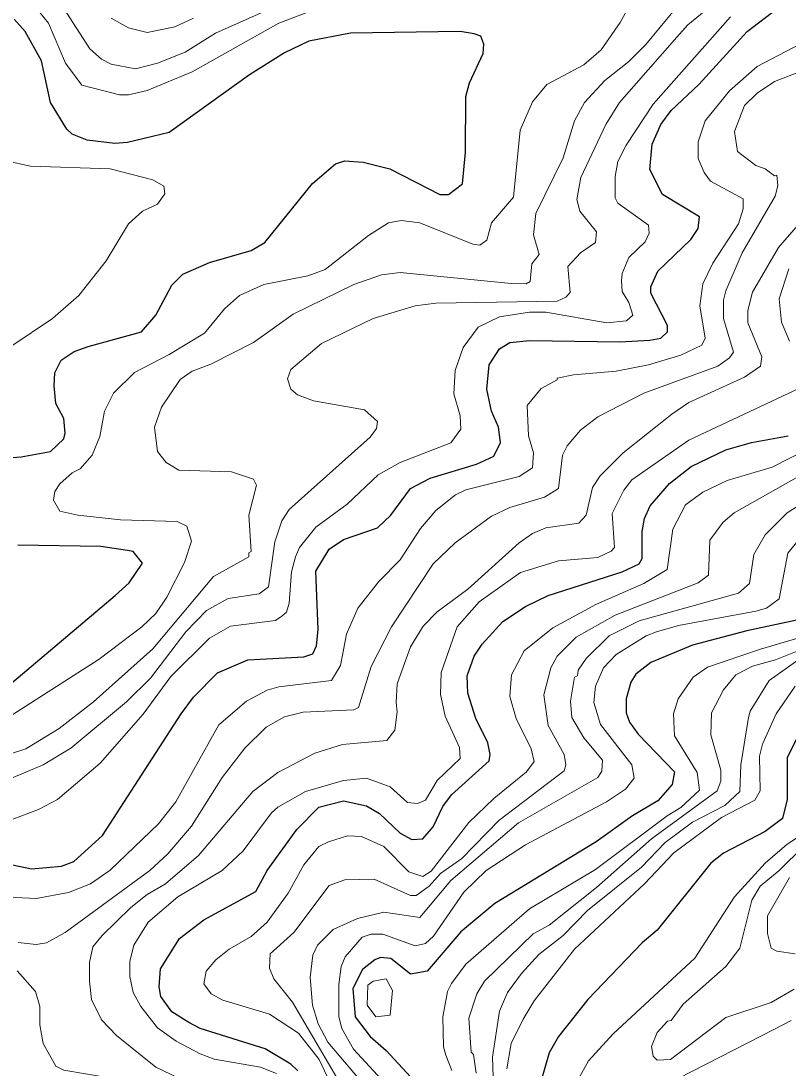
# Model space of a CAD drawing. Extents: x 423 to 448.8, y 7456.3 to 7484.
# Drawn here: x 443.452 to 444.479, y 7473.501 to 7474.902 of the extents above; entities that cross this region are included whole.
import ezdxf

# ---------------------------------------------------------------- set-up
doc = ezdxf.new("R2010")
doc.units = 0
doc.header["$LTSCALE"] = 0.032
doc.layers.add('1', color=7, linetype='Continuous', lineweight=25)
doc.layers.add('2', color=7, linetype='Continuous', lineweight=13)

msp = doc.modelspace()

# ---------------------------------------------------------------- linework, layer by layer
at = {"layer": '1'}
for points in [[(444.3483, 7474.61), (444.3584, 7474.6247), (444.3599, 7474.6402), (444.3104, 7474.6703), (444.2934, 7474.7036), (444.2965, 7474.7376), (444.3081, 7474.7639), (444.322, 7474.7825), (444.3591, 7474.8173), (444.4241, 7474.8884), (444.4636, 7474.9186)], [(443.3977, 7474.3153), (443.4519, 7474.3192), (443.4913, 7474.3261), (443.5091, 7474.3432), (443.5106, 7474.3508), (443.5091, 7474.3702), (443.4983, 7474.3903), (443.496, 7474.4143), (443.4967, 7474.4313), (443.5052, 7474.4483), (443.523, 7474.4599), (443.5416, 7474.4669), (443.6128, 7474.4862), (443.6321, 7474.5087), (443.6537, 7474.5489), (443.6685, 7474.5636), (443.704, 7474.579), (443.7597, 7474.5953), (443.7782, 7474.6061), (443.8417, 7474.685), (443.8726, 7474.7113), (443.885, 7474.7152), (443.9098, 7474.7136), (443.9454, 7474.7043), (444.0126, 7474.6703), (444.0242, 7474.6703), (444.0428, 7474.6842), (444.0467, 7474.7268), (444.0474, 7474.8011), (444.0521, 7474.8196), (444.0706, 7474.859), (444.0714, 7474.8714), (444.0675, 7474.8822), (444.0583, 7474.8853), (444.0397, 7474.8884), (443.8928, 7474.8861), (443.8371, 7474.8753), (443.8046, 7474.8598), (443.7574, 7474.8304), (443.6499, 7474.7531), (443.5942, 7474.7399), (443.5772, 7474.7384), (443.5401, 7474.743), (443.5199, 7474.7508), (443.5129, 7474.7577), (443.4913, 7474.7933), (443.4789, 7474.849), (443.4573, 7474.8884), (443.4426, 7474.9047)], [(443.3637, 7473.7894), (443.4658, 7473.7677), (443.506, 7473.7716), (443.5222, 7473.7777), (443.5609, 7473.8126), (443.6661, 7473.975), (443.6824, 7473.9974), (443.7149, 7474.0299), (443.7551, 7474.0477), (443.8301, 7474.0516), (443.8424, 7474.0554), (443.8471, 7474.0663), (443.8494, 7474.0879), (443.8463, 7474.166), (443.8641, 7474.1954), (443.8835, 7474.2086), (443.9291, 7474.224), (443.9469, 7474.2411), (443.9732, 7474.2766), (443.9995, 7474.2906), (444.0614, 7474.3091), (444.0846, 7474.32), (444.0938, 7474.3385), (444.0908, 7474.3586), (444.0815, 7474.3803), (444.0753, 7474.4097), (444.0784, 7474.4422), (444.0923, 7474.4638), (444.1062, 7474.4723), (444.1325, 7474.4746), (444.2532, 7474.4731), (444.2934, 7474.4754), (444.3081, 7474.4777), (444.3174, 7474.4862), (444.3174, 7474.4948), (444.2949, 7474.538), (444.2949, 7474.5466), (444.3042, 7474.5674), (444.3483, 7474.61)], [(443.8223, 7473.4977), (443.8131, 7473.5063), (443.7783, 7473.5271), (443.6917, 7473.5542), (443.6761, 7473.562), (443.6537, 7473.5766), (443.639, 7473.5968), (443.6367, 7473.6099), (443.6382, 7473.6339), (443.6638, 7473.6748), (443.6963, 7473.6996), (443.7659, 7473.7375), (443.7813, 7473.7654), (443.8208, 7473.8203), (443.8502, 7473.8505), (443.8835, 7473.859), (443.9144, 7473.852), (443.9314, 7473.8419), (443.9592, 7473.8157), (443.9747, 7473.8071), (443.9894, 7473.8079), (444.0033, 7473.8241), (444.0165, 7473.8512), (444.0281, 7473.8667), (444.0784, 7473.9123), (444.0799, 7473.9209), (444.0768, 7473.9363), (444.0606, 7473.9688), (444.0498, 7474.0028), (444.049, 7474.026), (444.0583, 7474.0523), (444.0691, 7474.0686), (444.0969, 7474.0987), (444.1271, 7474.1188), (444.1573, 7474.1335), (444.2563, 7474.1653), (444.2795, 7474.1761), (444.2833, 7474.183), (444.2833, 7474.2194), (444.2864, 7474.2364), (444.2941, 7474.2534), (444.3197, 7474.2836), (444.3491, 7474.306), (444.3955, 7474.3284), (444.4295, 7474.3385), (444.479, 7474.347)], [(443.4279, 7474.0067), (443.5779, 7474.1335), (443.5965, 7474.1506), (443.6143, 7474.1768), (443.6019, 7474.1923), (443.5942, 7474.1939), (443.5586, 7474.1993), (443.4472, 7474.2008)], [(444.4968, 7474.1018), (444.4234, 7474.0864), (444.3506, 7474.067), (444.295, 7474.0438), (444.2748, 7474.0284), (444.2679, 7474.0175), (444.2617, 7473.9951), (444.2617, 7473.9765), (444.2663, 7473.9642), (444.2779, 7473.9479), (444.3267, 7473.8976), (444.3235, 7473.8806), (444.3042, 7473.859), (444.2702, 7473.8388), (444.2215, 7473.804), (444.0861, 7473.7213), (444.0405, 7473.6834), (443.9956, 7473.6308), (443.9731, 7473.6269), (443.9469, 7473.6478), (443.9329, 7473.6493), (443.9252, 7473.6462), (443.909, 7473.6331), (443.8958, 7473.6076), (443.8989, 7473.5697), (443.919, 7473.5434), (443.9407, 7473.5248), (443.9732, 7473.4893)], [(444.496, 7473.9541), (444.4775, 7473.9162), (444.4775, 7473.8605), (444.4713, 7473.835), (444.4481, 7473.8179), (444.3924, 7473.7886), (444.3753, 7473.7754), (444.3034, 7473.6857), (444.2833, 7473.6687), (444.2106, 7473.5929), (444.1712, 7473.5434), (444.1588, 7473.5217), (444.148, 7473.4846)]]:
    msp.add_lwpolyline(points, dxfattribs=at)
at = {"layer": '2'}
for points in [[(443.4356, 7473.9711), (443.5563, 7474.0484), (443.6135, 7474.0918), (443.6321, 7474.1096), (443.6468, 7474.1312), (443.6707, 7474.1776), (443.68, 7474.2062), (443.6738, 7474.2263), (443.6607, 7474.2325), (443.5849, 7474.2349), (443.5277, 7474.2411), (443.5037, 7474.2464), (443.4952, 7474.2612), (443.4967, 7474.2727), (443.5037, 7474.2828), (443.5199, 7474.2975), (443.5307, 7474.3029), (443.547, 7474.3215), (443.5571, 7474.3463), (443.5633, 7474.3803), (443.5756, 7474.4042), (443.6035, 7474.4321), (443.6499, 7474.456), (443.6971, 7474.4847), (443.7241, 7474.5172), (443.7443, 7474.5349), (443.7767, 7474.5497), (443.8355, 7474.5613), (443.8587, 7474.5698), (443.9167, 7474.6154), (443.9438, 7474.6324), (443.9608, 7474.6355), (443.9856, 7474.6324), (444.0567, 7474.6038), (444.066, 7474.6023), (444.0753, 7474.6092), (444.0815, 7474.6324), (444.1109, 7474.6664), (444.1201, 7474.7562), (444.1364, 7474.7941), (444.1557, 7474.8173), (444.2052, 7474.8436), (444.2284, 7474.8637), (444.2539, 7474.9001), (444.295, 7474.9743)], [(443.8293, 7474.9387), (443.7118, 7474.8861), (443.6715, 7474.8606), (443.6344, 7474.8459), (443.605, 7474.8382), (443.5725, 7474.8444), (443.5594, 7474.8513), (443.5439, 7474.8652), (443.4952, 7474.941)], [(443.8556, 7474.9217), (443.7968, 7474.8992), (443.6808, 7474.8343), (443.6205, 7474.8095), (443.5957, 7474.8033), (443.5834, 7474.8033), (443.5331, 7474.8165), (443.5114, 7474.8459), (443.4882, 7474.8993), (443.465, 7474.9279)], [(444.2207, 7474.6061), (444.2222, 7474.6201), (444.1998, 7474.6479), (444.1959, 7474.6634), (444.2013, 7474.6928), (444.2346, 7474.7639), (444.2531, 7474.7933), (444.3297, 7474.8807), (444.3444, 7474.897), (444.3831, 7474.9286)], [(443.3854, 7473.9046), (443.4581, 7473.9285), (443.5029, 7473.9556), (443.5485, 7473.9912), (443.6282, 7474.0624), (443.7094, 7474.159), (443.7566, 7474.1853), (443.7566, 7474.1908), (443.7597, 7474.1923), (443.7566, 7474.2411), (443.7667, 7474.2813), (443.7628, 7474.289), (443.7334, 7474.299), (443.663, 7474.3014), (443.646, 7474.3114), (443.6344, 7474.3261), (443.6305, 7474.3586), (443.6398, 7474.3857), (443.6646, 7474.4228), (443.6808, 7474.4336), (443.7056, 7474.4429), (443.7628, 7474.4723), (443.8162, 7474.5102), (443.8974, 7474.5496), (443.9345, 7474.5628), (443.9593, 7474.5659), (444.1078, 7474.5512), (444.1278, 7474.5504), (444.1333, 7474.5535), (444.1356, 7474.5775), (444.1456, 7474.5899), (444.1379, 7474.6162), (444.141, 7474.6448), (444.1774, 7474.7191), (444.1929, 7474.7686), (444.206, 7474.7933), (444.2331, 7474.8227), (444.2656, 7474.8482), (444.288, 7474.8707), (444.3266, 7474.9171)], [(443.6824, 7474.9062), (443.6576, 7474.8946), (443.6205, 7474.8869), (443.5957, 7474.8931), (443.5725, 7474.9062)], [(444.4017, 7474.9077), (444.298, 7474.791), (444.2617, 7474.736), (444.2508, 7474.7144), (444.247, 7474.6943), (444.247, 7474.6657), (444.2508, 7474.6587), (444.2919, 7474.6293), (444.2926, 7474.6185), (444.2872, 7474.6069), (444.2656, 7474.586), (444.2563, 7474.5644), (444.2555, 7474.5551), (444.2563, 7474.5404), (444.2656, 7474.5257), (444.2709, 7474.5087), (444.2625, 7474.5009), (444.2362, 7474.4986), (444.1542, 7474.5125), (444.1325, 7474.5125), (444.0923, 7474.5063), (444.0637, 7474.4924), (444.0435, 7474.4654), (444.0327, 7474.4344), (444.0312, 7474.4035), (444.0397, 7474.3741), (444.0405, 7474.3563), (444.0273, 7474.3377), (443.9593, 7474.3114), (443.9299, 7474.2952), (443.8881, 7474.2557), (443.8463, 7474.2248), (443.8247, 7474.1977), (443.8192, 7474.1854), (443.8139, 7474.1653), (443.8108, 7474.1235), (443.8069, 7474.1111), (443.8007, 7474.1057), (443.7922, 7474.1003)], [(443.3714, 7473.7329), (443.472, 7473.7282), (443.5153, 7473.736), (443.5447, 7473.7476), (443.571, 7473.7662), (443.6359, 7473.828), (443.6591, 7473.8574), (443.6831, 7473.9007), (443.7164, 7473.9603), (443.7535, 7473.992), (443.7814, 7474.0067), (443.7968, 7474.0113), (443.8672, 7474.0198), (443.8796, 7474.04), (443.8873, 7474.0817), (443.9028, 7474.1165), (443.9306, 7474.1521), (443.9592, 7474.1815), (443.9863, 7474.2233), (444.0072, 7474.2472), (444.0335, 7474.2681), (444.0474, 7474.2751), (444.1186, 7474.2929), (444.1364, 7474.3045), (444.1379, 7474.3246), (444.1309, 7474.347), (444.1294, 7474.388), (444.148, 7474.4104), (444.1696, 7474.422), (444.1696, 7474.4244), (444.1913, 7474.429), (444.2485, 7474.4336), (444.2919, 7474.4422), (444.3352, 7474.4553), (444.363, 7474.4684), (444.3677, 7474.4777), (444.3607, 7474.5211), (444.3646, 7474.5504), (444.3777, 7474.5783), (444.4125, 7474.6308), (444.4187, 7474.651), (444.4187, 7474.6641), (444.3746, 7474.6881), (444.3661, 7474.6997), (444.3584, 7474.7183), (444.3584, 7474.7407), (444.3677, 7474.7686), (444.4001, 7474.8087), (444.4373, 7474.8412), (444.4945, 7474.8714)], [(443.448, 7473.6694), (443.472, 7473.6664), (443.4859, 7473.6687), (443.5107, 7473.6826), (443.6243, 7473.7654), (443.6483, 7473.7878), (443.68, 7473.8249), (443.721, 7473.8899), (443.7512, 7473.9293), (443.7798, 7473.9572), (443.8046, 7473.9711), (443.8293, 7473.9773), (443.8974, 7473.9804), (443.9036, 7473.9835), (443.9206, 7474.0384), (443.9476, 7474.0918), (444.0033, 7474.1761), (444.0327, 7474.2039), (444.0815, 7474.2395), (444.1062, 7474.2511), (444.1526, 7474.265), (444.1712, 7474.2766), (444.1766, 7474.3215), (444.1828, 7474.3338), (444.2006, 7474.3547), (444.2238, 7474.3725), (444.2857, 7474.4042), (444.3846, 7474.4406), (444.4001, 7474.4514), (444.4055, 7474.4591), (444.3924, 7474.504), (444.3924, 7474.5288), (444.3955, 7474.5412), (444.4171, 7474.5922), (444.4612, 7474.668), (444.4651, 7474.6819), (444.4636, 7474.6958), (444.4605, 7474.695), (444.4481, 7474.7043), (444.4357, 7474.709), (444.411, 7474.7275), (444.4071, 7474.7546), (444.4203, 7474.7894), (444.4373, 7474.8057), (444.4605, 7474.8211), (444.4976, 7474.8358)], [(443.438, 7474.4669), (443.4937, 7474.504), (443.5292, 7474.5349), (443.5656, 7474.5814), (443.5957, 7474.6309), (443.6143, 7474.6479), (443.6344, 7474.6572), (443.6444, 7474.6711), (443.6429, 7474.6811), (443.6282, 7474.6896), (443.571, 7474.7043), (443.4643, 7474.7082), (443.4317, 7474.7152)], [(443.5477, 7473.6633), (443.5601, 7473.6787), (443.5988, 7473.7159), (443.6205, 7473.7336), (443.6452, 7473.7476), (443.6893, 7473.7855), (443.762, 7473.8713), (443.7953, 7473.8968), (443.8448, 7473.9224), (443.8819, 7473.934), (443.9415, 7473.9394), (443.9523, 7473.9533), (443.9554, 7473.9781), (443.9538, 7473.9905), (443.9554, 7474.0152), (443.9732, 7474.0647), (443.9902, 7474.0925), (444.0088, 7474.1119), (444.0497, 7474.142), (444.1186, 7474.2039), (444.1364, 7474.2163), (444.1542, 7474.224), (444.1983, 7474.2302), (444.2083, 7474.2411), (444.2168, 7474.2782), (444.2269, 7474.2936), (444.2578, 7474.3246), (444.3228, 7474.3764), (444.346, 7474.3919), (444.4203, 7474.4259), (444.4419, 7474.4406), (444.4435, 7474.453), (444.4249, 7474.4986), (444.4249, 7474.5149), (444.4311, 7474.5396), (444.4659, 7474.5992), (444.551, 7474.6974)], [(443.4411, 7473.8899), (443.4813, 7473.9069), (443.5184, 7473.9293), (443.5927, 7473.9912), (443.6251, 7474.0229), (443.6723, 7474.0848), (443.7001, 7474.1134), (443.7288, 7474.1297), (443.7706, 7474.1359), (443.7829, 7474.1451), (443.7914, 7474.2055), (443.8007, 7474.2333), (443.8107, 7474.2488), (443.9191, 7474.3455), (443.9275, 7474.3571), (443.9291, 7474.3664), (443.9113, 7474.3818), (443.8433, 7474.3942), (443.8216, 7474.4019), (443.8131, 7474.4097), (443.8084, 7474.4236), (443.8131, 7474.4359), (443.8541, 7474.4708), (443.9229, 7474.504), (443.9794, 7474.5211), (444.0072, 7474.5249), (444.1696, 7474.5272), (444.1812, 7474.5326), (444.1867, 7474.5388), (444.1836, 7474.5736), (444.2006, 7474.5922), (444.2207, 7474.6061)], [(444.4805, 7474.4739), (444.4698, 7474.4994), (444.4667, 7474.5303), (444.4798, 7474.5706)], [(443.7938, 7473.4939), (443.7721, 7473.5024), (443.7102, 7473.5132), (443.6917, 7473.5202), (443.6592, 7473.5372), (443.6344, 7473.555), (443.612, 7473.5836), (443.6019, 7473.6022), (443.5973, 7473.6238), (443.5973, 7473.644), (443.6027, 7473.6656), (443.622, 7473.6965), (443.6615, 7473.7305), (443.721, 7473.7654), (443.7489, 7473.7917), (443.7868, 7473.8427), (443.7953, 7473.8504), (443.8324, 7473.8713), (443.8835, 7473.886), (443.9144, 7473.8891), (443.9461, 7473.8775), (443.9693, 7473.8566), (443.9825, 7473.8551), (443.9933, 7473.8597), (444.0088, 7473.886), (444.0397, 7473.9154), (444.0389, 7473.9301), (444.0196, 7473.9719), (444.0134, 7474.0013), (444.0142, 7474.0307), (444.0358, 7474.0918), (444.0652, 7474.125), (444.1202, 7474.1645), (444.1712, 7474.1799), (444.2238, 7474.1846), (444.2416, 7474.1931), (444.2462, 7474.1977), (444.2431, 7474.2434), (444.2586, 7474.2743), (444.2694, 7474.2882), (444.346, 7474.3416), (444.493, 7474.4104)], [(444.5285, 7474.3416), (444.4574, 7474.3052), (444.3971, 7474.2875), (444.3646, 7474.272), (444.3413, 7474.255), (444.3243, 7474.2225), (444.3166, 7474.1683), (444.2857, 7474.1498), (444.2223, 7474.1219), (444.1635, 7474.0902), (444.1255, 7474.0593), (444.1085, 7474.0276), (444.1062, 7473.9982), (444.1147, 7473.9688), (444.1348, 7473.9286), (444.1387, 7473.9115), (444.1286, 7473.8976), (444.0846, 7473.8621), (444.0513, 7473.8296), (444.001, 7473.7646), (443.9894, 7473.7576), (443.9709, 7473.7638), (443.9376, 7473.7979), (443.9074, 7473.811), (443.8889, 7473.8118), (443.8634, 7473.804), (443.8502, 7473.7978), (443.8301, 7473.7731), (443.8092, 7473.7352), (443.7813, 7473.6965), (443.7597, 7473.6772), (443.7303, 7473.6602), (443.7125, 7473.6462), (443.6994, 7473.6308), (443.6963, 7473.6138), (443.7063, 7473.6006), (443.7218, 7473.5921), (443.7845, 7473.5735), (443.8231, 7473.548), (443.8509, 7473.5125), (443.8796, 7473.4521)], [(443.8872, 7473.4663), (443.8152, 7473.5895), (443.7899, 7473.6208), (443.7845, 7473.6347), (443.7852, 7473.654), (443.817, 7473.6826), (443.8641, 7473.7453), (443.885, 7473.753), (443.9244, 7473.7538), (443.9732, 7473.7321), (443.9809, 7473.7321), (443.9979, 7473.7445), (444.0134, 7473.7615), (444.042, 7473.7816), (444.0915, 7473.8326), (444.1789, 7473.8991), (444.1812, 7473.9069), (444.1789, 7473.9209), (444.1573, 7473.9595), (444.1518, 7474.0005), (444.1611, 7474.0369), (444.1696, 7474.0523), (444.1951, 7474.0778), (444.247, 7474.1072), (444.3583, 7474.1506), (444.3723, 7474.1606), (444.3738, 7474.2078), (444.3916, 7474.2318), (444.4063, 7474.2442), (444.5378, 7474.3184)], [(443.8424, 7473.6524), (443.8486, 7473.6656), (443.8695, 7473.6865), (443.902, 7473.7012), (443.9376, 7473.7097), (443.9855, 7473.7027), (444.0273, 7473.7522), (444.1178, 7473.8295), (444.2238, 7473.8899), (444.2292, 7473.8984), (444.23, 7473.9131), (444.2052, 7473.9433), (444.189, 7473.9704), (444.1874, 7473.992), (444.1928, 7474.0244), (444.1967, 7474.026), (444.1975, 7474.0338), (444.2083, 7474.0492), (444.2392, 7474.0794), (444.2795, 7474.0995), (444.4125, 7474.1366), (444.4272, 7474.1498), (444.4326, 7474.1885), (444.4481, 7474.2148), (444.4775, 7474.2442), (444.4991, 7474.2581)], [(443.9345, 7473.4861), (443.8966, 7473.5264), (443.8811, 7473.5542), (443.8772, 7473.5697), (443.8773, 7473.613), (443.8804, 7473.637), (443.8858, 7473.6501), (443.9082, 7473.6764), (443.9206, 7473.6803), (443.9361, 7473.6803), (443.9794, 7473.6648), (443.9933, 7473.6679), (444.0041, 7473.6779), (444.0443, 7473.7368), (444.0745, 7473.7654), (444.1271, 7473.8001), (444.2354, 7473.8574), (444.2609, 7473.8744), (444.2725, 7473.8891), (444.2694, 7473.9069), (444.2276, 7473.9611), (444.2184, 7473.9905), (444.2207, 7474.0121), (444.2315, 7474.0369), (444.2485, 7474.0546), (444.2888, 7474.0794), (444.3027, 7474.0848), (444.3321, 7474.0933), (444.4357, 7474.1127), (444.4496, 7474.1165), (444.4666, 7474.1289), (444.4782, 7474.19), (444.4999, 7474.2163)], [(443.7922, 7474.1003), (443.7319, 7474.0925), (443.704, 7474.0763), (443.6522, 7474.0252), (443.6151, 7473.9749), (443.5578, 7473.9092), (443.5006, 7473.8605), (443.4751, 7473.8473), (443.424, 7473.828)], [(444.0283, 7473.4982), (444.0203, 7473.5187), (444.0173, 7473.5295), (444.0165, 7473.5697), (444.0227, 7473.6037), (444.0281, 7473.6146), (444.0474, 7473.6401), (444.1325, 7473.7143), (444.2207, 7473.7669), (444.3166, 7473.8388), (444.3352, 7473.8497), (444.3599, 7473.8729), (444.3568, 7473.8969), (444.3267, 7473.9456), (444.3251, 7473.975), (444.3313, 7473.9951), (444.3514, 7474.0244), (444.3708, 7474.0376), (444.4419, 7474.0616), (444.5038, 7474.0802)], [(444.5245, 7474.0726), (444.462, 7474.0477), (444.4311, 7474.0392), (444.4086, 7474.0275), (444.3924, 7474.0075), (444.3761, 7473.9765), (444.3754, 7473.9472), (444.3885, 7473.8999), (444.3885, 7473.8853), (444.3839, 7473.8721), (444.2957, 7473.8081), (444.2223, 7473.7429), (444.1588, 7473.6926), (444.1372, 7473.681), (444.0722, 7473.6177), (444.0621, 7473.6006), (444.0513, 7473.5682), (444.0544, 7473.5225), (444.0575, 7473.5194), (444.061, 7473.4944)], [(444.0837, 7473.4896), (444.083, 7473.5156), (444.0923, 7473.5774), (444.1031, 7473.6022), (444.1217, 7473.6277), (444.1449, 7473.6532), (444.1774, 7473.6787), (444.2099, 7473.712), (444.2826, 7473.77), (444.3143, 7473.8032), (444.3506, 7473.8303), (444.394, 7473.8527), (444.4141, 7473.8713), (444.4156, 7473.9069), (444.4256, 7473.9704), (444.428, 7473.9788), (444.4535, 7474.0199), (444.4961, 7474.05)], [(444.1023, 7473.5), (444.1078, 7473.5341), (444.124, 7473.5666), (444.1387, 7473.5914), (444.1928, 7473.6602), (444.2864, 7473.7476), (444.3259, 7473.7894), (444.3893, 7473.8365), (444.4341, 7473.8597), (444.4411, 7473.8721), (444.4403, 7473.9185), (444.4442, 7473.9348), (444.4628, 7473.975), (444.4883, 7474.0121)], [(444.1975, 7473.4861), (444.2114, 7473.5109), (444.2446, 7473.5472), (444.3537, 7473.6485), (444.4071, 7473.7305), (444.4481, 7473.7754), (444.4775, 7473.8009), (444.5161, 7473.8257)], [(444.4868, 7473.6068), (444.4558, 7473.589), (444.3955, 7473.5689), (444.3213, 7473.5125), (444.3034, 7473.5117), (444.298, 7473.5171), (444.2957, 7473.5302), (444.3036, 7473.5487), (444.3172, 7473.5638), (444.322, 7473.565), (444.3382, 7473.5867), (444.3955, 7473.637), (444.4141, 7473.6617), (444.4303, 7473.7259), (444.4411, 7473.7445), (444.4666, 7473.7654), (444.4997, 7473.798)], [(444.4805, 7473.7561), (444.4512, 7473.705), (444.4512, 7473.6811), (444.4558, 7473.6617), (444.4635, 7473.6578), (444.4883, 7473.654)], [(443.6824, 7473.4784), (443.6321, 7473.5024), (443.5795, 7473.5449), (443.5594, 7473.5658), (443.5462, 7473.5929), (443.5431, 7473.6177), (443.5431, 7473.6424), (443.5477, 7473.6633)], [(443.9322, 7473.4537), (443.8626, 7473.5357), (443.8494, 7473.5604), (443.8417, 7473.5852), (443.8386, 7473.6223), (443.8424, 7473.6524)], [(443.7427, 7473.3408), (443.7458, 7473.415), (443.7419, 7473.4266), (443.7318, 7473.4343), (443.6623, 7473.442), (443.6236, 7473.4575), (443.5988, 7473.4745), (443.5725, 7473.4877), (443.5091, 7473.4985), (443.4983, 7473.5039), (443.4813, 7473.5341), (443.4766, 7473.5589), (443.4766, 7473.5836), (443.4712, 7473.6037), (443.4464, 7473.6315)], [(444.4829, 7473.565), (444.4605, 7473.5534), (444.2764, 7473.4591)]]:
    msp.add_lwpolyline(points, dxfattribs=at)
msp.add_lwpolyline([(443.9491, 7473.6051), (443.9461, 7473.572), (443.9268, 7473.5697), (443.9152, 7473.5852), (443.9159, 7473.6122), (443.9229, 7473.6177), (443.9407, 7473.6207)], close=True, dxfattribs=at)

doc.saveas('drawing.dxf')
